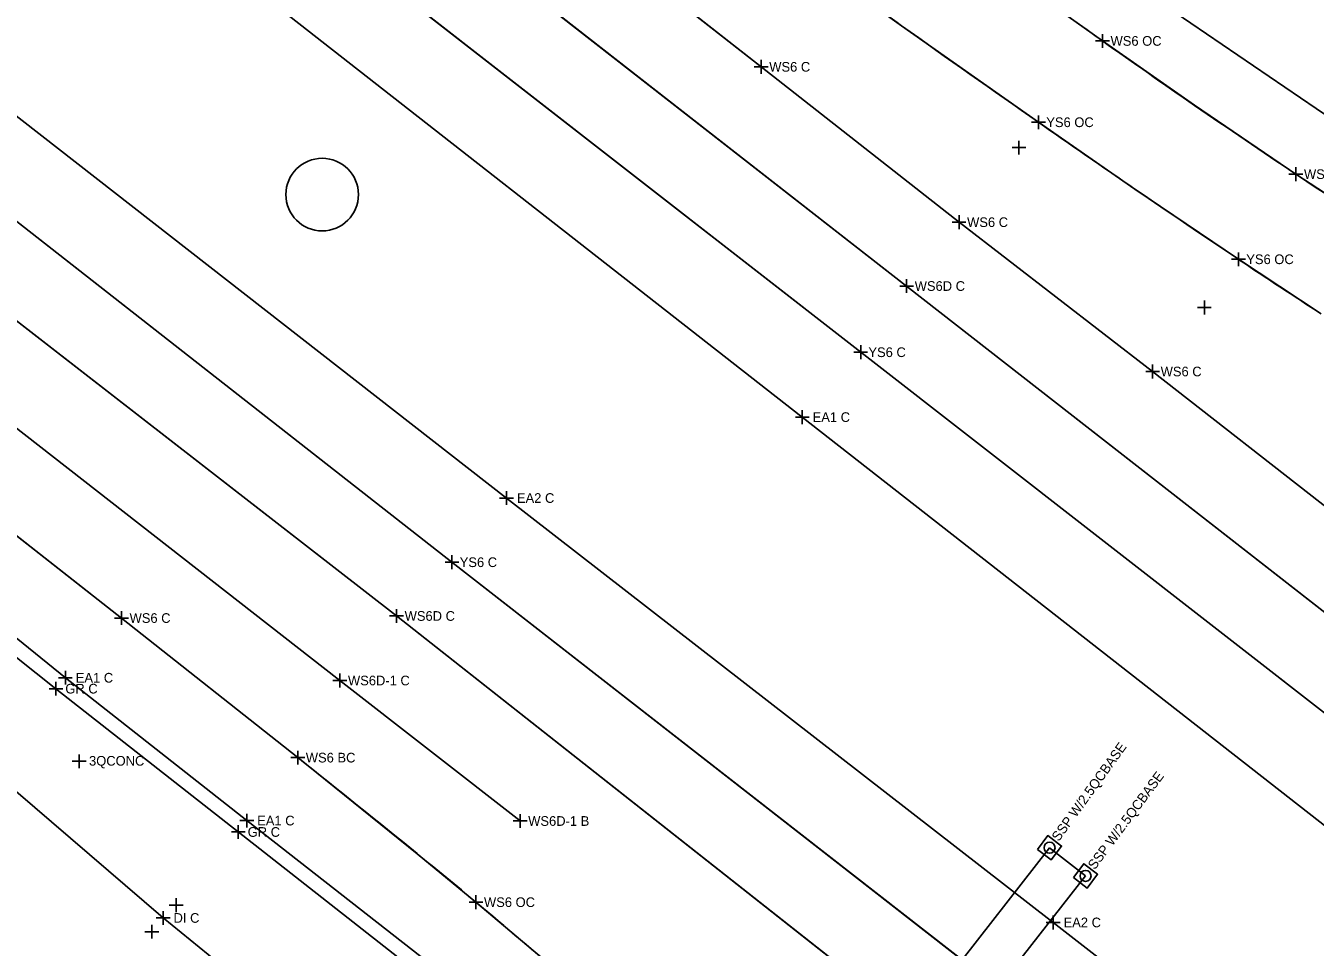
# Model space of a CAD drawing. Extents: x 1324236 to 1326110, y 459090 to 460782.
# Drawn here: x 1324356.3 to 1324542.9, y 460514.2 to 460647.5 of the extents above; entities that cross this region are included whole.
import ezdxf

# ---------------------------------------------------------------- set-up
doc = ezdxf.new("R2010")
doc.units = 0
for name, color, linetype in [('BD_X_Canopy', 7, 'Continuous'), ('DR_X_Ditch', 7, 'Continuous'), ('DR_X_Drive_Pipe', 7, 'Continuous'), ('DT_X_Contour_Minor', 7, 'Continuous'), ('DV_X_Property_Line', 7, 'Continuous'), ('PM_X_Edge_Line', 7, 'Continuous'), ('PM_X_Lane_Line', 7, 'Continuous'), ('PM_X_Parking_Lot_Stall', 7, 'Continuous'), ('PV_X_Shoulder', 7, 'Continuous'), ('RW_X_CL', 7, 'Continuous'), ('RW_X_Esmt_SH', 7, 'Continuous'), ('UT_X_Telecom', 7, 'Continuous')]:
    doc.layers.add(name, color=color, linetype=linetype)

msp = doc.modelspace()

# ---------------------------------------------------------------- linework, layer by layer
at = {"layer": 'BD_X_Canopy'}
for points in [[(1324899.46, 460285.8), (1324816.32, 460350.02), (1324738, 460411.76), (1324655.48, 460475.52), (1324571, 460541.76), (1324483.76, 460609.87), (1324398.74, 460676.2), (1324371.29, 460697.8)], [(1324658.11, 460368.1), (1324570.73, 460436.38), (1324490.36, 460498.76), (1324409.95, 460562.12), (1324331.06, 460623.37)]]:
    msp.add_lwpolyline(points, dxfattribs=at)
at = {"layer": 'DR_X_Ditch'}
for p, q in [((1324504.19, 460530.33), (1324502.69, 460528.33)), ((1324506.19, 460528.82), (1324504.19, 460530.33)), ((1324502.69, 460528.33), (1324504.68, 460526.83)), ((1324504.68, 460526.83), (1324506.19, 460528.82)), ((1324509.4, 460526.26), (1324507.9, 460524.26)), ((1324511.4, 460524.75), (1324509.4, 460526.26)), ((1324507.9, 460524.26), (1324509.9, 460522.75)), ((1324509.9, 460522.75), (1324511.4, 460524.75))]:
    msp.add_line(p, q, dxfattribs=at)
for points in [[(1324552.81, 460617.74), (1324540.09, 460626.06), (1324540.09, 460626.06), (1324525.42, 460636.02), (1324525.42, 460636.02), (1324512.1, 460645.34), (1324512.1, 460645.34), (1324494.23, 460658.1), (1324494.23, 460658.1), (1324482.65, 460666.47), (1324482.65, 460666.47), (1324481.9, 460667.02), (1324481.9, 460667.02), (1324454.32, 460687.22), (1324454.32, 460687.22), (1324444.49, 460694.48), (1324444.49, 460694.48), (1324425.36, 460708.8), (1324425.36, 460708.8), (1324397.39, 460729.73)], [(1324543.75, 460605.86), (1324531.79, 460613.74), (1324531.79, 460613.74), (1324516.8, 460623.89), (1324516.8, 460623.89), (1324502.84, 460633.57), (1324502.84, 460633.57), (1324483.04, 460647.53), (1324483.04, 460647.53), (1324472.56, 460655.05), (1324472.56, 460655.05), (1324471.98, 460655.47), (1324471.98, 460655.47), (1324444.43, 460675.58), (1324444.43, 460675.58), (1324434.6, 460682.79), (1324434.6, 460682.79), (1324415.52, 460696.88), (1324415.52, 460696.88), (1324387.73, 460717.53)], [(1324878.81, 460316.8), (1324851.22, 460338.14), (1324823.13, 460360.06), (1324797.18, 460380.62), (1324771.19, 460400.89), (1324745.05, 460421.13), (1324717.74, 460442.29), (1324690.08, 460463.98), (1324662.89, 460485.28), (1324634.89, 460507.31), (1324608, 460528.25), (1324578.82, 460551.06), (1324545.51, 460577.03), (1324519.35, 460597.5), (1324491.34, 460619.11), (1324462.72, 460641.59), (1324434.69, 460663.56), (1324406.17, 460685.88), (1324379.47, 460706.64)], [(1324891.6, 460277.31), (1324809.63, 460340.84), (1324730.77, 460402.67), (1324648.48, 460466.74), (1324563.88, 460532.79), (1324477.11, 460600.29), (1324390.8, 460667.51), (1324364.85, 460687.72)], [(1324662.39, 460379.05), (1324578.69, 460444.65), (1324497.47, 460507.91), (1324417.96, 460569.9), (1324337.82, 460632.62)], [(1324343.13, 460582.98), (1324370.15, 460561.82), (1324395.66, 460541.62), (1324412.94, 460527.72), (1324412.94, 460527.72), (1324421.44, 460520.7), (1324421.44, 460520.7), (1324447.22, 460498.97)]]:
    msp.add_lwpolyline(points, dxfattribs=at)
for points in [[(1324502.69, 460528.33), (1324504.68, 460526.83), (1324506.19, 460528.82), (1324504.19, 460530.33)], [(1324507.9, 460524.26), (1324509.9, 460522.75), (1324511.4, 460524.75), (1324509.4, 460526.26)]]:
    msp.add_lwpolyline(points, close=True, dxfattribs=at)
at = {"layer": 'DR_X_Drive_Pipe'}
for p, q in [((1324376.18, 460518.42), (1324351.12, 460539.96)), ((1324402.46, 460497.08), (1324376.18, 460518.42))]:
    msp.add_line(p, q, dxfattribs=at)
at = {"layer": 'DT_X_Contour_Minor'}
for p, q in [((1324504.44, 460528.58), (1324454.62, 460464.72)), ((1324509.65, 460524.51), (1324504.44, 460528.58)), ((1324459.78, 460460.84), (1324509.65, 460524.51))]:
    msp.add_line(p, q, dxfattribs=at)
for centre in [(1324504.44, 460528.58), (1324509.65, 460524.51)]:
    msp.add_circle(centre, 0.8, dxfattribs=at)
at = {"layer": 'DV_X_Property_Line'}
for p, q in [((1324468.66, 460589.9), (1324468.66, 460591.9)), ((1324467.66, 460590.9), (1324469.66, 460590.9)), ((1324425.87, 460578.19), (1324425.87, 460580.19)), ((1324424.87, 460579.19), (1324426.87, 460579.19)), ((1324362.03, 460552.18), (1324362.03, 460554.18)), ((1324361.03, 460553.18), (1324363.03, 460553.18)), ((1324388.28, 460531.51), (1324388.28, 460533.51)), ((1324387.28, 460532.51), (1324389.28, 460532.51)), ((1324504.97, 460516.77), (1324504.97, 460518.77)), ((1324503.97, 460517.77), (1324505.97, 460517.77))]:
    msp.add_line(p, q, dxfattribs=at)
at = {"layer": 'PM_X_Edge_Line'}
for p, q in [((1324477.11, 460600.29), (1324390.8, 460667.51)), ((1324462.72, 460641.59), (1324434.69, 460663.56)), ((1324491.34, 460619.11), (1324462.72, 460641.59)), ((1324417.96, 460569.9), (1324337.82, 460632.62)), ((1324519.35, 460597.5), (1324491.34, 460619.11)), ((1324563.88, 460532.79), (1324477.11, 460600.29)), ((1324545.51, 460577.03), (1324519.35, 460597.5)), ((1324343.13, 460582.98), (1324370.15, 460561.82)), ((1324497.47, 460507.91), (1324417.96, 460569.9)), ((1324370.15, 460561.82), (1324395.66, 460541.62))]:
    msp.add_line(p, q, dxfattribs=at)
for centre, radius, start, end in [((1327376.91, 464675.35), 4944.5, 234.33772, 234.59224), ((1325180.95, 461631.18), 1206.08, 234.03095, 234.64372), ((1326945.72, 464118.47), 4255.85, 234.64372, 234.96993), ((1325147.5, 461539.16), 1096.65, 234.59224, 235.44159), ((1325265.32, 461710.23), 1304.37, 235.44159, 236.22039), ((1325410.41, 461928.27), 1581.12, 234.96993, 235.58538), ((1324943.63, 461229.32), 725.79, 236.22039, 237.41995), ((1325532.02, 462105.77), 1796.28, 235.58538, 236.1628), ((1325011.24, 461328.92), 861.03, 236.1628, 237.11609), ((1322867.86, 458624.09), 2451.76, 50.93544, 51.45386), ((1324031.5, 460057.76), 605.28, 49.89204, 50.93544), ((1264568.03, 389462.53), 92906.91, 49.8712467, 49.8920385)]:
    msp.add_arc(centre, radius, start, end, dxfattribs=at)
at = {"layer": 'PM_X_Lane_Line'}
for p, q in [((1324483.76, 460609.87), (1324398.74, 460676.2)), ((1324409.95, 460562.12), (1324331.06, 460623.37)), ((1324401.75, 460552.78), (1324322.45, 460614.6)), ((1324571, 460541.76), (1324483.76, 460609.87)), ((1324490.36, 460498.76), (1324409.95, 460562.12)), ((1324427.83, 460532.45), (1324401.75, 460552.78))]:
    msp.add_line(p, q, dxfattribs=at)
at = {"layer": 'PM_X_Parking_Lot_Stall'}
for p, q in [((1324360.66, 460551.6), (1324333.93, 460572.77)), ((1324387.05, 460530.86), (1324360.66, 460551.6)), ((1324413.26, 460510.28), (1324387.05, 460530.86))]:
    msp.add_line(p, q, dxfattribs=at)
at = {"layer": 'PV_X_Shoulder'}
for points in [[(1324545.31, 460634.03), (1324520.36, 460651), (1324517.47, 460652.97), (1324509.69, 460658.41), (1324488.14, 460673.68), (1324487.45, 460674.17), (1324459.67, 460694.03), (1324449.74, 460701.18), (1324430.41, 460715.29), (1324402.47, 460736.45)], [(1324884.45, 460266.49), (1324856.61, 460288.28), (1324829.47, 460309.8), (1324801.93, 460331.35), (1324773.75, 460352.98), (1324722.57, 460392.66), (1324640.21, 460456.72), (1324556.83, 460521.94), (1324468.66, 460590.9), (1324383.42, 460657.59), (1324356.31, 460678.35)], [(1324669.98, 460389.31), (1324586.32, 460454.48), (1324504.97, 460517.77), (1324425.87, 460579.19), (1324344.79, 460642.38)], [(1324335.46, 460574.68), (1324362.03, 460553.18), (1324388.28, 460532.51), (1324414.61, 460511.94)]]:
    msp.add_lwpolyline(points, dxfattribs=at)
at = {"layer": 'RW_X_CL'}
for p, q in [((1324511.1, 460645.34), (1324513.1, 460645.34)), ((1324512.1, 460644.34), (1324512.1, 460646.34)), ((1324461.72, 460641.59), (1324463.72, 460641.59)), ((1324462.72, 460640.59), (1324462.72, 460642.59)), ((1324502.84, 460632.57), (1324502.84, 460634.57)), ((1324501.84, 460633.57), (1324503.84, 460633.57)), ((1324500.01, 460628.9), (1324500.01, 460630.9)), ((1324499.01, 460629.9), (1324501.01, 460629.9)), ((1324540.09, 460625.06), (1324540.09, 460627.06)), ((1324539.09, 460626.06), (1324541.09, 460626.06)), ((1324491.34, 460618.11), (1324491.34, 460620.11)), ((1324490.34, 460619.11), (1324492.34, 460619.11)), ((1324530.79, 460613.74), (1324532.79, 460613.74)), ((1324531.79, 460612.74), (1324531.79, 460614.74)), ((1324482.76, 460609.87), (1324484.76, 460609.87)), ((1324483.76, 460608.87), (1324483.76, 460610.87)), ((1324525.84, 460606.76), (1324527.84, 460606.76)), ((1324526.84, 460605.76), (1324526.84, 460607.76)), ((1324477.11, 460599.29), (1324477.11, 460601.29)), ((1324476.11, 460600.29), (1324478.11, 460600.29)), ((1324518.35, 460597.5), (1324520.35, 460597.5)), ((1324519.35, 460596.5), (1324519.35, 460598.5)), ((1324417.96, 460568.9), (1324417.96, 460570.9)), ((1324416.97, 460569.9), (1324418.96, 460569.9)), ((1324369.15, 460561.82), (1324371.15, 460561.82)), ((1324370.15, 460560.82), (1324370.15, 460562.82)), ((1324408.95, 460562.12), (1324410.95, 460562.12)), ((1324409.95, 460561.12), (1324409.95, 460563.12)), ((1324400.75, 460552.78), (1324402.75, 460552.78)), ((1324401.75, 460551.78), (1324401.75, 460553.78)), ((1324363.02, 460541.09), (1324365.02, 460541.09)), ((1324364.02, 460540.09), (1324364.02, 460542.09)), ((1324394.66, 460541.62), (1324396.66, 460541.62)), ((1324395.66, 460540.62), (1324395.66, 460542.62)), ((1324427.83, 460531.45), (1324427.83, 460533.45)), ((1324426.83, 460532.45), (1324428.83, 460532.45)), ((1324378.06, 460519.28), (1324378.06, 460521.28)), ((1324420.44, 460520.7), (1324422.44, 460520.7)), ((1324421.44, 460519.7), (1324421.44, 460521.7)), ((1324377.06, 460520.28), (1324379.06, 460520.28)), ((1324374.54, 460515.43), (1324374.54, 460517.43)), ((1324373.54, 460516.43), (1324375.54, 460516.43))]:
    msp.add_line(p, q, dxfattribs=at)
at = {"layer": 'RW_X_Esmt_SH'}
for p, q in [((1324360.66, 460550.6), (1324360.66, 460552.6)), ((1324359.66, 460551.6), (1324361.66, 460551.6)), ((1324387.05, 460529.86), (1324387.05, 460531.86)), ((1324386.05, 460530.86), (1324388.05, 460530.86)), ((1324376.18, 460517.42), (1324376.18, 460519.42)), ((1324375.18, 460518.42), (1324377.18, 460518.42))]:
    msp.add_line(p, q, dxfattribs=at)
at = {"layer": 'UT_X_Telecom'}
msp.add_circle((1324399.19, 460623.1), 5.25, dxfattribs=at)

# ---------------------------------------------------------------- texts
at = {"layer": 'DT_X_Contour_Minor'}
for rotation, p in [(54.3177, (1324505.77, 460529.4)), (53.4938, (1324510.99, 460525.31))]:
    msp.add_text('SSP W/2.5QCBASE', height=1.4, rotation=rotation, dxfattribs=at).set_placement(p)
at = {"layer": 'DV_X_Property_Line'}
for s, p in [('EA1 C', (1324470.16, 460590.2)), ('EA2 C', (1324427.37, 460578.49)), ('EA1 C', (1324363.53, 460552.48)), ('EA1 C', (1324389.78, 460531.81)), ('EA2 C', (1324506.47, 460517.07))]:
    msp.add_text(s, height=1.4, dxfattribs=at).set_placement(p)
at = {"layer": 'RW_X_CL'}
for s, p in [('WS6 OC', (1324513.27, 460644.64)), ('WS6 C', (1324463.88, 460640.89)), ('YS6 OC', (1324503.97, 460632.87)), ('WS6 OC', (1324541.26, 460625.36)), ('WS6 C', (1324492.51, 460618.41)), ('YS6 OC', (1324532.91, 460613.04)), ('WS6D C', (1324484.93, 460609.17)), ('YS6 C', (1324478.23, 460599.59)), ('WS6 C', (1324520.52, 460596.8)), ('YS6 C', (1324419.09, 460569.2)), ('WS6 C', (1324371.32, 460561.12)), ('WS6D C', (1324411.12, 460561.42)), ('WS6D-1 C', (1324402.92, 460552.08)), ('3QCONC', (1324365.45, 460540.46)), ('WS6 BC', (1324396.82, 460540.92)), ('WS6D-1 B', (1324429, 460531.75)), ('WS6 OC', (1324422.6, 460520))]:
    msp.add_text(s, height=1.4, dxfattribs=at).set_placement(p)
at = {"layer": 'RW_X_Esmt_SH'}
for s, p in [('GR C', (1324362.02, 460550.9)), ('GR C', (1324388.41, 460530.16)), ('DI C', (1324377.68, 460517.72))]:
    msp.add_text(s, height=1.4, dxfattribs=at).set_placement(p)

doc.saveas('drawing.dxf')
